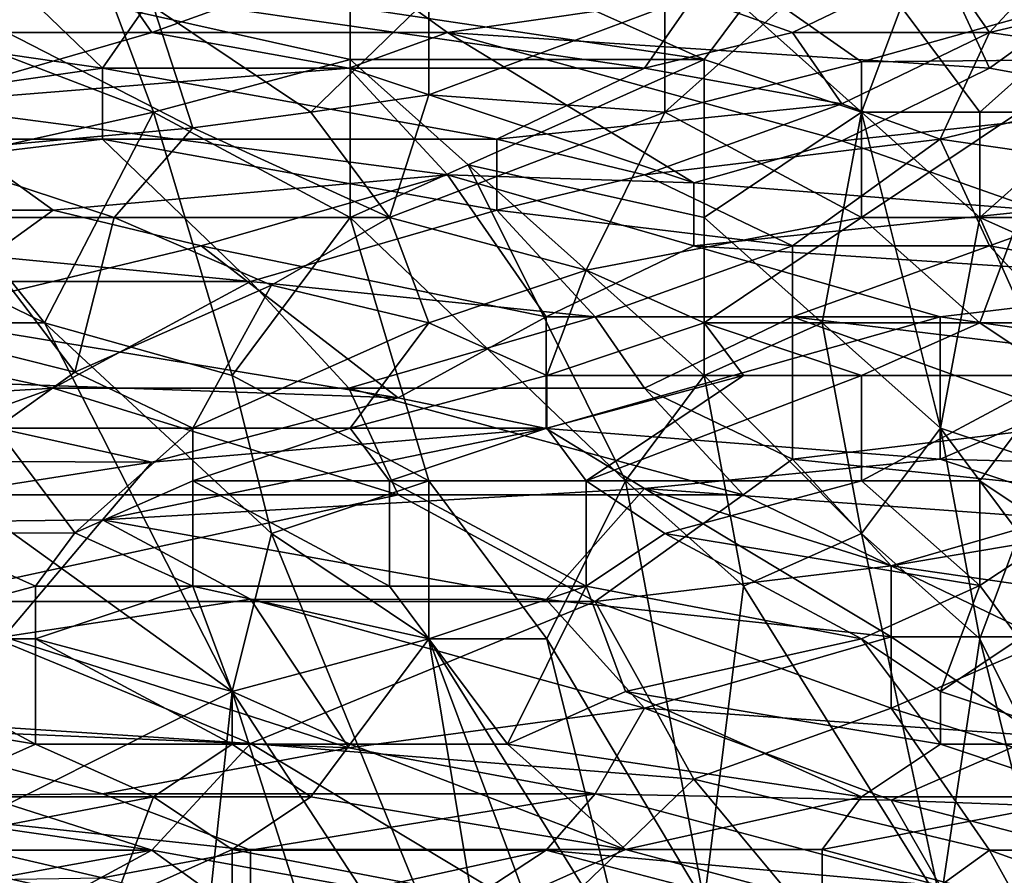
# Model space of a CAD drawing. Extents: x -0.3 to 0.3, y -0.266 to 0.266.
# Tile 355 of 430: x 0.126 to 0.159, y 0.184 to 0.213. Entities that reach past the tile are written whole.
import ezdxf

# ---------------------------------------------------------------- set-up
doc = ezdxf.new("R2010")
doc.units = 0

msp = doc.modelspace()

# ---------------------------------------------------------------- linework, layer by layer
for points in [[(0.129151, 0.211441, 0.695086), (0.120875, 0.212635, 0.695411), (0.124185, 0.216218, 0.697837)], [(0.124185, 0.216218, 0.697837), (0.130806, 0.213829, 0.696507), (0.129151, 0.211441, 0.695086)], [(0.15729, 0.215023, 0.698391), (0.162256, 0.216218, 0.699687), (0.158945, 0.212635, 0.696959)], [(0.158945, 0.212635, 0.696959), (0.162256, 0.216218, 0.699687), (0.163911, 0.213829, 0.698119)], [(0.129151, 0.215041, 1.167938), (0.115909, 0.215023, 1.168213), (0.12253, 0.212635, 1.166064)], [(0.130806, 0.212635, 1.165866), (0.129151, 0.215041, 1.167938), (0.12253, 0.212635, 1.166064)], [(0.137427, 0.215023, 1.167741), (0.129151, 0.215041, 1.167938), (0.130806, 0.212635, 1.165866)], [(0.130806, 0.212635, 1.165866), (0.140738, 0.212635, 1.165625), (0.137427, 0.215023, 1.167741)], [(0.140738, 0.212635, 1.165625), (0.15729, 0.215023, 1.16721), (0.137427, 0.215023, 1.167741)], [(0.15729, 0.215023, 1.16721), (0.140738, 0.212635, 1.165625), (0.158945, 0.211441, 1.164136)], [(0.149014, 0.213829, 0.697104), (0.15729, 0.215023, 0.698391), (0.152324, 0.212635, 0.696518)], [(0.158945, 0.212635, 0.696959), (0.152324, 0.212635, 0.696518), (0.15729, 0.215023, 0.698391)], [(0.158945, 0.211441, 1.164136), (0.163911, 0.215023, 1.167074), (0.15729, 0.215023, 1.16721)], [(0.158945, 0.211441, 1.164136), (0.165566, 0.210246, 1.162949), (0.163911, 0.215023, 1.167074)], [(0.129151, 0.211441, 0.695086), (0.130806, 0.213829, 0.696507), (0.147359, 0.211441, 0.695623)], [(0.130806, 0.213829, 0.696507), (0.149014, 0.213829, 0.697104), (0.147359, 0.211441, 0.695623)], [(0.130863, 0.2135, 0.718572), (0.140113, 0.213814, 0.717763), (0.136149, 0.209962, 0.714888)], [(0.136149, 0.209962, 0.714888), (0.140113, 0.213814, 0.717763), (0.140113, 0.210539, 0.714872)], [(0.140113, 0.213814, 0.717763), (0.148041, 0.2135, 0.716192), (0.140113, 0.210539, 0.714872)], [(0.147359, 0.211441, 0.695623), (0.149014, 0.213829, 0.697104), (0.152324, 0.212635, 0.696518)], [(0.158945, 0.212635, 0.696959), (0.163911, 0.213829, 0.698119), (0.167221, 0.211441, 0.697043)], [(0.121613, 0.2135, 0.76766), (0.130863, 0.209962, 0.76831), (0.129542, 0.2135, 0.767947)], [(0.122935, 0.208193, 0.768049), (0.130863, 0.209962, 0.76831), (0.121613, 0.2135, 0.76766)], [(0.124256, 0.2135, 0.719064), (0.132185, 0.209433, 0.714872), (0.122935, 0.208597, 0.714872)], [(0.130863, 0.2135, 0.718572), (0.132185, 0.209433, 0.714872), (0.124256, 0.2135, 0.719064)], [(0.13747, 0.211731, 0.768295), (0.13747, 0.2135, 0.768085), (0.129542, 0.2135, 0.767947)], [(0.130863, 0.209962, 0.76831), (0.13747, 0.211731, 0.768295), (0.129542, 0.2135, 0.767947)], [(0.136149, 0.209962, 0.714888), (0.132185, 0.209433, 0.714872), (0.130863, 0.2135, 0.718572)], [(0.149363, 0.211731, 0.768241), (0.145399, 0.2135, 0.768086), (0.13747, 0.2135, 0.768085)], [(0.13747, 0.211731, 0.768295), (0.149363, 0.211731, 0.768241), (0.13747, 0.2135, 0.768085)], [(0.148041, 0.209962, 0.713163), (0.140113, 0.210539, 0.714872), (0.148041, 0.2135, 0.716192)], [(0.149363, 0.211731, 0.768241), (0.150684, 0.2135, 0.767955), (0.145399, 0.2135, 0.768086)], [(0.154648, 0.21165, 0.713427), (0.148041, 0.209962, 0.713163), (0.152006, 0.2135, 0.715441)], [(0.152006, 0.2135, 0.715441), (0.148041, 0.209962, 0.713163), (0.148041, 0.2135, 0.716192)], [(0.149363, 0.211731, 0.768241), (0.154648, 0.209962, 0.768215), (0.150684, 0.2135, 0.767955)], [(0.154648, 0.209962, 0.768215), (0.15597, 0.2135, 0.767635), (0.150684, 0.2135, 0.767955)], [(0.152006, 0.2135, 0.715441), (0.161255, 0.2135, 0.714003), (0.154648, 0.21165, 0.713427)], [(0.154648, 0.21165, 0.713427), (0.161255, 0.2135, 0.714003), (0.162577, 0.211731, 0.712428)], [(0.154648, 0.209962, 0.768215), (0.158613, 0.209962, 0.767872), (0.15597, 0.2135, 0.767635)], [(0.15597, 0.2135, 0.767635), (0.158613, 0.209962, 0.767872), (0.162577, 0.2135, 0.766854)], [(0.162577, 0.209962, 0.767349), (0.162577, 0.2135, 0.766854), (0.158613, 0.209962, 0.767872)], [(0.112599, 0.209052, 0.693418), (0.120875, 0.212635, 0.695411), (0.129151, 0.211441, 0.695086)], [(0.12253, 0.210246, 1.163724), (0.137427, 0.211441, 1.164592), (0.130806, 0.212635, 1.165866)], [(0.130806, 0.212635, 1.165866), (0.12253, 0.212635, 1.166064), (0.12253, 0.210246, 1.163724)], [(0.140738, 0.212635, 1.165625), (0.130806, 0.212635, 1.165866), (0.137427, 0.211441, 1.164592)], [(0.149014, 0.207592, 1.160132), (0.140738, 0.212635, 1.165625), (0.137427, 0.211441, 1.164592)], [(0.153979, 0.208999, 1.161693), (0.158945, 0.211441, 1.164136), (0.140738, 0.212635, 1.165625)], [(0.153979, 0.208999, 1.161693), (0.140738, 0.212635, 1.165625), (0.149014, 0.207592, 1.160132)], [(0.153979, 0.210246, 0.695334), (0.147359, 0.211441, 0.695623), (0.152324, 0.212635, 0.696518)], [(0.153979, 0.210246, 0.695334), (0.152324, 0.212635, 0.696518), (0.158945, 0.212635, 0.696959)], [(0.15729, 0.209052, 0.695053), (0.153979, 0.210246, 0.695334), (0.158945, 0.212635, 0.696959)], [(0.158945, 0.212635, 0.696959), (0.167221, 0.211441, 0.697043), (0.15729, 0.209052, 0.695053)], [(0.13747, 0.206424, 0.768669), (0.13747, 0.211731, 0.768295), (0.130863, 0.209962, 0.76831)], [(0.13747, 0.211731, 0.768295), (0.141434, 0.208193, 0.768628), (0.149363, 0.211731, 0.768241)], [(0.13747, 0.206424, 0.768669), (0.141434, 0.208193, 0.768628), (0.13747, 0.211731, 0.768295)], [(0.149363, 0.206424, 0.768724), (0.149363, 0.211731, 0.768241), (0.141434, 0.208193, 0.768628)], [(0.148041, 0.209962, 0.713163), (0.154648, 0.21165, 0.713427), (0.154648, 0.206424, 0.709342)], [(0.154648, 0.209962, 0.768215), (0.149363, 0.211731, 0.768241), (0.149363, 0.206424, 0.768724)], [(0.162577, 0.211731, 0.712428), (0.154648, 0.206424, 0.709342), (0.154648, 0.21165, 0.713427)], [(0.154648, 0.206424, 0.709342), (0.162577, 0.211731, 0.712428), (0.159934, 0.206424, 0.708641)], [(0.112599, 0.209052, 0.693418), (0.129151, 0.211441, 0.695086), (0.129151, 0.209052, 0.694007)], [(0.140738, 0.207858, 1.160634), (0.137427, 0.211441, 1.164592), (0.12253, 0.210246, 1.163724)], [(0.129151, 0.211441, 0.695086), (0.147359, 0.211441, 0.695623), (0.142393, 0.209052, 0.694364)], [(0.142393, 0.209052, 0.694364), (0.129151, 0.209052, 0.694007), (0.129151, 0.211441, 0.695086)], [(0.140738, 0.207858, 1.160634), (0.149014, 0.207592, 1.160132), (0.137427, 0.211441, 1.164592)], [(0.142393, 0.209052, 0.694364), (0.147359, 0.211441, 0.695623), (0.153979, 0.210246, 0.695334)], [(0.153979, 0.208999, 1.161693), (0.165566, 0.210246, 1.162949), (0.158945, 0.211441, 1.164136)], [(0.167221, 0.211441, 0.697043), (0.165566, 0.207858, 0.6953), (0.15729, 0.209052, 0.695053)], [(0.136149, 0.209962, 0.714888), (0.140113, 0.210539, 0.714872), (0.138792, 0.206424, 0.711766)], [(0.138792, 0.206424, 0.711766), (0.140113, 0.210539, 0.714872), (0.148041, 0.209962, 0.713163)], [(0.127496, 0.206664, 1.159565), (0.12253, 0.210246, 1.163724), (0.114254, 0.206664, 1.159908)], [(0.140738, 0.207858, 1.160634), (0.12253, 0.210246, 1.163724), (0.127496, 0.206664, 1.159565)], [(0.147359, 0.207858, 0.694064), (0.142393, 0.209052, 0.694364), (0.153979, 0.210246, 0.695334)], [(0.153979, 0.210246, 0.695334), (0.15729, 0.209052, 0.695053), (0.147359, 0.207858, 0.694064)], [(0.165566, 0.210246, 1.162949), (0.153979, 0.208999, 1.161693), (0.1606, 0.206664, 1.159031)], [(0.1272, 0.202886, 0.768352), (0.130863, 0.209962, 0.76831), (0.122935, 0.208193, 0.768049)], [(0.1272, 0.202886, 0.768352), (0.133506, 0.201117, 0.76872), (0.130863, 0.209962, 0.76831)], [(0.133506, 0.201117, 0.76872), (0.13747, 0.206424, 0.768669), (0.130863, 0.209962, 0.76831)], [(0.136149, 0.209962, 0.714888), (0.138792, 0.206424, 0.711766), (0.132185, 0.209433, 0.714872)], [(0.145399, 0.204655, 0.709507), (0.138792, 0.206424, 0.711766), (0.148041, 0.209962, 0.713163)], [(0.145399, 0.204655, 0.709507), (0.148041, 0.209962, 0.713163), (0.154648, 0.206424, 0.709342)], [(0.153327, 0.202886, 0.76883), (0.154648, 0.209962, 0.768215), (0.149363, 0.206424, 0.768724)], [(0.153327, 0.202886, 0.76883), (0.157291, 0.199348, 0.768813), (0.154648, 0.209962, 0.768215)], [(0.158613, 0.206424, 0.768205), (0.158613, 0.209962, 0.767872), (0.154648, 0.209962, 0.768215)], [(0.157291, 0.199348, 0.768813), (0.158613, 0.206424, 0.768205), (0.154648, 0.209962, 0.768215)], [(0.158613, 0.206424, 0.768205), (0.162577, 0.209962, 0.767349), (0.158613, 0.209962, 0.767872)], [(0.162577, 0.204655, 0.767887), (0.162577, 0.209962, 0.767349), (0.158613, 0.206424, 0.768205)], [(0.122935, 0.208597, 0.714872), (0.132185, 0.209433, 0.714872), (0.129542, 0.206424, 0.712685)], [(0.132185, 0.209433, 0.714872), (0.138792, 0.206424, 0.711766), (0.129542, 0.206424, 0.712685)], [(0.109289, 0.206664, 0.692509), (0.112599, 0.209052, 0.693418), (0.129151, 0.209052, 0.694007)], [(0.134117, 0.204275, 0.692663), (0.109289, 0.206664, 0.692509), (0.129151, 0.209052, 0.694007)], [(0.142393, 0.206664, 0.6935), (0.129151, 0.209052, 0.694007), (0.142393, 0.209052, 0.694364)], [(0.142393, 0.206664, 0.6935), (0.134117, 0.204275, 0.692663), (0.129151, 0.209052, 0.694007)], [(0.142393, 0.206664, 0.6935), (0.142393, 0.209052, 0.694364), (0.147359, 0.207858, 0.694064)], [(0.147359, 0.207858, 0.694064), (0.15729, 0.209052, 0.695053), (0.152324, 0.205469, 0.693584)], [(0.158945, 0.205469, 0.694034), (0.152324, 0.205469, 0.693584), (0.15729, 0.209052, 0.695053)], [(0.158945, 0.205469, 0.694034), (0.15729, 0.209052, 0.695053), (0.165566, 0.207858, 0.6953)], [(0.1606, 0.206664, 1.159031), (0.153979, 0.208999, 1.161693), (0.149014, 0.207592, 1.160132)], [(0.124256, 0.206424, 0.713044), (0.122935, 0.208597, 0.714872), (0.129542, 0.206424, 0.712685)], [(0.1272, 0.202886, 0.768352), (0.122935, 0.208193, 0.768049), (0.116328, 0.208193, 0.767655)], [(0.116328, 0.202886, 0.767621), (0.1272, 0.202886, 0.768352), (0.116328, 0.208193, 0.767655)], [(0.14672, 0.197579, 0.769252), (0.141434, 0.208193, 0.768628), (0.13747, 0.206424, 0.768669)], [(0.149363, 0.201117, 0.769061), (0.149363, 0.206424, 0.768724), (0.141434, 0.208193, 0.768628)], [(0.14672, 0.197579, 0.769252), (0.149363, 0.201117, 0.769061), (0.141434, 0.208193, 0.768628)], [(0.140738, 0.207858, 1.160634), (0.127496, 0.206664, 1.159565), (0.132462, 0.205469, 1.157929)], [(0.140738, 0.207858, 1.160634), (0.132462, 0.205469, 1.157929), (0.144048, 0.203081, 1.154534)], [(0.140738, 0.207858, 1.160634), (0.149014, 0.205469, 1.157583), (0.149014, 0.207592, 1.160132)], [(0.149014, 0.205469, 1.157583), (0.140738, 0.207858, 1.160634), (0.144048, 0.203081, 1.154534)], [(0.147359, 0.207858, 0.694064), (0.152324, 0.205469, 0.693584), (0.142393, 0.206664, 0.6935)], [(0.158945, 0.205469, 0.694034), (0.165566, 0.207858, 0.6953), (0.165566, 0.204275, 0.694286)], [(0.1606, 0.206664, 1.159031), (0.149014, 0.207592, 1.160132), (0.149014, 0.205469, 1.157583)], [(0.110944, 0.204275, 0.691975), (0.109289, 0.206664, 0.692509), (0.134117, 0.204275, 0.692663)], [(0.114254, 0.206664, 1.159908), (0.12253, 0.203081, 1.155027), (0.127496, 0.206664, 1.159565)], [(0.121613, 0.202886, 0.71056), (0.124256, 0.206424, 0.713044), (0.12822, 0.201225, 0.709091)], [(0.127496, 0.206664, 1.159565), (0.12253, 0.203081, 1.155027), (0.132462, 0.205469, 1.157929)], [(0.124256, 0.206424, 0.713044), (0.129542, 0.206424, 0.712685), (0.12822, 0.201225, 0.709091)], [(0.12822, 0.201225, 0.709091), (0.129542, 0.206424, 0.712685), (0.134827, 0.204154, 0.710536)], [(0.138792, 0.206424, 0.711766), (0.134827, 0.204154, 0.710536), (0.129542, 0.206424, 0.712685)], [(0.133506, 0.201117, 0.76872), (0.140113, 0.197579, 0.769106), (0.13747, 0.206424, 0.768669)], [(0.134117, 0.204275, 0.692663), (0.142393, 0.206664, 0.6935), (0.145703, 0.203081, 0.692781)], [(0.134827, 0.204154, 0.710536), (0.138792, 0.206424, 0.711766), (0.140113, 0.202886, 0.709028)], [(0.140113, 0.197579, 0.769106), (0.14672, 0.197579, 0.769252), (0.13747, 0.206424, 0.768669)], [(0.140113, 0.202886, 0.709028), (0.138792, 0.206424, 0.711766), (0.145399, 0.204655, 0.709507)], [(0.145703, 0.203081, 0.692781), (0.142393, 0.206664, 0.6935), (0.152324, 0.205469, 0.693584)], [(0.149363, 0.202886, 0.707722), (0.145399, 0.204655, 0.709507), (0.154648, 0.206424, 0.709342)], [(0.1606, 0.206664, 1.159031), (0.149014, 0.205469, 1.157583), (0.167221, 0.204275, 1.156183)], [(0.158613, 0.202886, 0.706414), (0.149363, 0.202886, 0.707722), (0.154648, 0.206424, 0.709342)], [(0.149363, 0.201117, 0.769061), (0.153327, 0.202886, 0.76883), (0.149363, 0.206424, 0.768724)], [(0.154648, 0.206424, 0.709342), (0.159934, 0.206424, 0.708641), (0.158613, 0.202886, 0.706414)], [(0.158613, 0.206424, 0.768205), (0.157291, 0.199348, 0.768813), (0.162577, 0.197579, 0.768445)], [(0.162577, 0.197579, 0.768445), (0.162577, 0.204655, 0.767887), (0.158613, 0.206424, 0.768205)], [(0.161255, 0.202886, 0.706125), (0.158613, 0.202886, 0.706414), (0.159934, 0.206424, 0.708641)], [(0.12253, 0.203081, 1.155027), (0.139082, 0.200359, 1.150764), (0.132462, 0.205469, 1.157929)], [(0.139082, 0.200359, 1.150764), (0.144048, 0.203081, 1.154534), (0.132462, 0.205469, 1.157929)], [(0.149014, 0.205469, 1.157583), (0.144048, 0.203081, 1.154534), (0.15729, 0.203081, 1.154491)], [(0.145703, 0.203081, 0.692781), (0.152324, 0.205469, 0.693584), (0.152324, 0.203081, 0.693095)], [(0.149014, 0.205469, 1.157583), (0.15729, 0.203081, 1.154491), (0.167221, 0.204275, 1.156183)], [(0.152324, 0.203081, 0.693095), (0.152324, 0.205469, 0.693584), (0.158945, 0.205469, 0.694034)], [(0.152324, 0.203081, 0.693095), (0.158945, 0.205469, 0.694034), (0.162256, 0.201886, 0.693506)], [(0.162256, 0.201886, 0.693506), (0.158945, 0.205469, 0.694034), (0.165566, 0.204275, 0.694286)], [(0.145399, 0.204655, 0.709507), (0.144077, 0.201117, 0.707391), (0.140113, 0.202886, 0.709028)], [(0.149363, 0.202886, 0.707722), (0.144077, 0.201117, 0.707391), (0.145399, 0.204655, 0.709507)], [(0.110944, 0.204275, 0.691975), (0.127496, 0.200692, 0.69187), (0.107633, 0.199498, 0.691151)], [(0.127496, 0.200692, 0.69187), (0.110944, 0.204275, 0.691975), (0.134117, 0.204275, 0.692663)], [(0.127496, 0.200692, 0.69187), (0.134117, 0.204275, 0.692663), (0.137427, 0.200692, 0.692122)], [(0.132185, 0.199348, 0.707677), (0.12822, 0.201225, 0.709091), (0.134827, 0.204154, 0.710536)], [(0.140113, 0.202886, 0.709028), (0.132185, 0.199348, 0.707677), (0.134827, 0.204154, 0.710536)], [(0.137427, 0.200692, 0.692122), (0.134117, 0.204275, 0.692663), (0.145703, 0.203081, 0.692781)], [(0.165566, 0.201886, 1.152978), (0.167221, 0.204275, 1.156183), (0.15729, 0.203081, 1.154491)], [(0.117565, 0.201124, 1.152326), (0.139082, 0.200359, 1.150764), (0.12253, 0.203081, 1.155027)], [(0.137427, 0.200692, 0.692122), (0.145703, 0.203081, 0.692781), (0.147359, 0.200692, 0.692452)], [(0.144048, 0.199332, 1.149203), (0.144048, 0.203081, 1.154534), (0.139082, 0.200359, 1.150764)], [(0.15729, 0.203081, 1.154491), (0.144048, 0.203081, 1.154534), (0.144048, 0.199332, 1.149203)], [(0.144048, 0.199332, 1.149203), (0.15729, 0.198304, 1.147667), (0.15729, 0.203081, 1.154491)], [(0.147359, 0.200692, 0.692452), (0.145703, 0.203081, 0.692781), (0.152324, 0.203081, 0.693095)], [(0.147359, 0.200692, 0.692452), (0.152324, 0.203081, 0.693095), (0.152324, 0.198304, 0.692389)], [(0.152324, 0.203081, 0.693095), (0.162256, 0.201886, 0.693506), (0.162256, 0.199498, 0.693146)], [(0.152324, 0.198304, 0.692389), (0.152324, 0.203081, 0.693095), (0.162256, 0.199498, 0.693146)], [(0.165566, 0.201886, 1.152978), (0.15729, 0.203081, 1.154491), (0.15729, 0.198304, 1.147667)], [(0.133506, 0.190503, 0.768874), (0.1272, 0.202886, 0.768352), (0.116328, 0.202886, 0.767621)], [(0.122935, 0.185195, 0.768043), (0.133506, 0.190503, 0.768874), (0.116328, 0.202886, 0.767621)], [(0.12822, 0.201225, 0.709091), (0.125577, 0.199348, 0.708131), (0.121613, 0.202886, 0.71056)], [(0.134827, 0.19581, 0.76889), (0.133506, 0.201117, 0.76872), (0.1272, 0.202886, 0.768352)], [(0.133506, 0.190503, 0.768874), (0.134827, 0.19581, 0.76889), (0.1272, 0.202886, 0.768352)], [(0.132185, 0.199348, 0.707677), (0.140113, 0.202886, 0.709028), (0.13747, 0.199348, 0.707168)], [(0.140113, 0.202886, 0.709028), (0.144077, 0.201117, 0.707391), (0.13747, 0.199348, 0.707168)], [(0.150684, 0.201117, 0.7064), (0.144077, 0.201117, 0.707391), (0.149363, 0.202886, 0.707722)], [(0.149363, 0.202886, 0.707722), (0.158613, 0.202886, 0.706414), (0.154648, 0.201117, 0.705861)], [(0.150684, 0.201117, 0.7064), (0.149363, 0.202886, 0.707722), (0.154648, 0.201117, 0.705861)], [(0.154648, 0.19581, 0.769181), (0.153327, 0.202886, 0.76883), (0.149363, 0.201117, 0.769061)], [(0.154648, 0.19581, 0.769181), (0.157291, 0.199348, 0.768813), (0.153327, 0.202886, 0.76883)], [(0.161255, 0.201117, 0.705037), (0.154648, 0.201117, 0.705861), (0.158613, 0.202886, 0.706414)], [(0.158613, 0.202886, 0.706414), (0.161255, 0.202886, 0.706125), (0.161255, 0.201117, 0.705037)], [(0.15729, 0.198304, 1.147667), (0.168876, 0.197995, 1.147642), (0.165566, 0.201886, 1.152978)], [(0.107633, 0.198304, 1.148319), (0.130806, 0.198203, 1.147642), (0.117565, 0.201124, 1.152326)], [(0.139082, 0.200359, 1.150764), (0.117565, 0.201124, 1.152326), (0.130806, 0.198203, 1.147642)], [(0.125577, 0.199348, 0.708131), (0.12822, 0.201225, 0.709091), (0.132185, 0.199348, 0.707677)], [(0.134827, 0.19581, 0.76889), (0.140113, 0.197579, 0.769106), (0.133506, 0.201117, 0.76872)], [(0.144077, 0.201117, 0.707391), (0.144077, 0.199348, 0.706373), (0.13747, 0.199348, 0.707168)], [(0.144077, 0.199348, 0.706373), (0.144077, 0.201117, 0.707391), (0.150684, 0.201117, 0.7064)], [(0.145399, 0.197579, 0.705262), (0.144077, 0.199348, 0.706373), (0.150684, 0.201117, 0.7064)], [(0.150684, 0.201117, 0.7064), (0.154648, 0.201117, 0.705861), (0.145399, 0.197579, 0.705262)], [(0.145399, 0.197579, 0.705262), (0.154648, 0.201117, 0.705861), (0.154648, 0.197579, 0.70397)], [(0.150684, 0.194041, 0.76938), (0.149363, 0.201117, 0.769061), (0.14672, 0.197579, 0.769252)], [(0.150684, 0.194041, 0.76938), (0.154648, 0.19581, 0.769181), (0.149363, 0.201117, 0.769061)], [(0.154648, 0.197579, 0.70397), (0.161255, 0.201117, 0.705037), (0.158613, 0.197579, 0.703445)], [(0.154648, 0.197579, 0.70397), (0.154648, 0.201117, 0.705861), (0.161255, 0.201117, 0.705037)], [(0.158613, 0.197579, 0.703445), (0.161255, 0.201117, 0.705037), (0.161255, 0.19581, 0.702299)], [(0.117565, 0.197109, 0.691238), (0.107633, 0.199498, 0.691151), (0.127496, 0.200692, 0.69187)], [(0.127496, 0.200692, 0.69187), (0.139082, 0.197109, 0.691802), (0.117565, 0.197109, 0.691238)], [(0.139082, 0.197109, 0.691802), (0.127496, 0.200692, 0.69187), (0.137427, 0.200692, 0.692122)], [(0.150669, 0.197109, 0.692191), (0.137427, 0.200692, 0.692122), (0.147359, 0.200692, 0.692452)], [(0.139082, 0.197109, 0.691802), (0.137427, 0.200692, 0.692122), (0.150669, 0.197109, 0.692191)], [(0.150669, 0.197109, 0.692191), (0.147359, 0.200692, 0.692452), (0.152324, 0.198304, 0.692389)], [(0.144048, 0.199332, 1.149203), (0.139082, 0.200359, 1.150764), (0.130806, 0.198203, 1.147642)], [(0.163911, 0.197109, 0.692959), (0.152324, 0.198304, 0.692389), (0.162256, 0.199498, 0.693146)], [(0.125577, 0.199348, 0.708131), (0.12822, 0.195834, 0.7062), (0.122935, 0.19581, 0.706517)], [(0.132185, 0.199348, 0.707677), (0.12822, 0.195834, 0.7062), (0.125577, 0.199348, 0.708131)], [(0.132185, 0.197579, 0.706711), (0.12822, 0.195834, 0.7062), (0.132185, 0.199348, 0.707677)], [(0.144048, 0.199332, 1.149203), (0.130806, 0.198203, 1.147642), (0.129151, 0.196265, 1.14452)], [(0.129151, 0.196265, 1.14452), (0.147359, 0.197317, 1.146081), (0.144048, 0.199332, 1.149203)], [(0.132185, 0.197579, 0.706711), (0.13747, 0.199348, 0.707168), (0.138792, 0.197579, 0.706074)], [(0.132185, 0.199348, 0.707677), (0.13747, 0.199348, 0.707168), (0.132185, 0.197579, 0.706711)], [(0.13747, 0.199348, 0.707168), (0.144077, 0.199348, 0.706373), (0.138792, 0.197579, 0.706074)], [(0.144077, 0.199348, 0.706373), (0.145399, 0.197579, 0.705262), (0.138792, 0.197579, 0.706074)], [(0.144048, 0.199332, 1.149203), (0.147359, 0.197317, 1.146081), (0.15729, 0.198304, 1.147667)], [(0.158613, 0.192272, 0.769136), (0.157291, 0.199348, 0.768813), (0.154648, 0.19581, 0.769181)], [(0.159934, 0.19581, 0.768826), (0.162577, 0.197579, 0.768445), (0.157291, 0.199348, 0.768813)], [(0.158613, 0.192272, 0.769136), (0.159934, 0.19581, 0.768826), (0.157291, 0.199348, 0.768813)], [(0.117565, 0.19613, 1.14452), (0.130806, 0.198203, 1.147642), (0.107633, 0.198304, 1.148319)], [(0.117565, 0.19613, 1.14452), (0.129151, 0.196265, 1.14452), (0.130806, 0.198203, 1.147642)], [(0.147359, 0.197317, 1.146081), (0.163911, 0.196118, 1.14452), (0.15729, 0.198304, 1.147667)], [(0.150669, 0.197109, 0.692191), (0.152324, 0.198304, 0.692389), (0.155635, 0.194721, 0.692255)], [(0.155635, 0.194721, 0.692255), (0.152324, 0.198304, 0.692389), (0.163911, 0.197109, 0.692959)], [(0.168876, 0.197995, 1.147642), (0.15729, 0.198304, 1.147667), (0.163911, 0.196118, 1.14452)], [(0.132185, 0.194041, 0.705158), (0.12822, 0.195834, 0.7062), (0.132185, 0.197579, 0.706711)], [(0.138792, 0.194041, 0.704519), (0.132185, 0.197579, 0.706711), (0.138792, 0.197579, 0.706074)], [(0.132185, 0.194041, 0.705158), (0.132185, 0.197579, 0.706711), (0.138792, 0.194041, 0.704519)], [(0.140113, 0.192272, 0.769243), (0.140113, 0.197579, 0.769106), (0.134827, 0.19581, 0.76889)], [(0.145399, 0.194041, 0.703707), (0.138792, 0.197579, 0.706074), (0.145399, 0.197579, 0.705262)], [(0.138792, 0.194041, 0.704519), (0.138792, 0.197579, 0.706074), (0.145399, 0.194041, 0.703707)], [(0.144077, 0.192272, 0.76939), (0.14672, 0.197579, 0.769252), (0.140113, 0.197579, 0.769106)], [(0.140113, 0.192272, 0.769243), (0.144077, 0.192272, 0.76939), (0.140113, 0.197579, 0.769106)], [(0.149363, 0.183426, 0.769755), (0.14672, 0.197579, 0.769252), (0.144077, 0.192272, 0.76939)], [(0.148041, 0.19581, 0.704089), (0.145399, 0.197579, 0.705262), (0.154648, 0.197579, 0.70397)], [(0.148041, 0.19581, 0.704089), (0.145399, 0.194041, 0.703707), (0.145399, 0.197579, 0.705262)], [(0.149363, 0.183426, 0.769755), (0.150684, 0.194041, 0.76938), (0.14672, 0.197579, 0.769252)], [(0.148041, 0.19581, 0.704089), (0.154648, 0.197579, 0.70397), (0.158613, 0.194058, 0.701864)], [(0.158613, 0.197579, 0.703445), (0.158613, 0.194058, 0.701864), (0.154648, 0.197579, 0.70397)], [(0.158613, 0.197579, 0.703445), (0.161255, 0.19581, 0.702299), (0.158613, 0.194058, 0.701864)], [(0.12253, 0.193527, 0.691165), (0.117565, 0.197109, 0.691238), (0.139082, 0.197109, 0.691802)], [(0.12253, 0.193527, 0.691165), (0.139082, 0.197109, 0.691802), (0.145703, 0.193527, 0.691789)], [(0.147359, 0.197317, 1.146081), (0.129151, 0.196265, 1.14452), (0.144048, 0.193592, 1.139836)], [(0.145703, 0.193527, 0.691789), (0.139082, 0.197109, 0.691802), (0.150669, 0.197109, 0.692191)], [(0.147359, 0.197317, 1.146081), (0.144048, 0.193592, 1.139836), (0.155635, 0.192332, 1.13782)], [(0.145703, 0.193527, 0.691789), (0.150669, 0.197109, 0.692191), (0.155635, 0.194721, 0.692255)], [(0.147359, 0.197317, 1.146081), (0.155635, 0.194721, 1.141911), (0.163911, 0.196118, 1.14452)], [(0.155635, 0.194721, 1.141911), (0.147359, 0.197317, 1.146081), (0.155635, 0.192332, 1.13782)], [(0.163911, 0.193527, 0.692633), (0.155635, 0.194721, 0.692255), (0.163911, 0.197109, 0.692959)], [(0.117565, 0.19613, 1.14452), (0.125841, 0.192332, 1.137635), (0.129151, 0.196265, 1.14452)], [(0.125841, 0.192332, 1.137635), (0.134117, 0.193597, 1.139836), (0.129151, 0.196265, 1.14452)], [(0.144048, 0.193592, 1.139836), (0.129151, 0.196265, 1.14452), (0.134117, 0.193597, 1.139836)], [(0.155635, 0.194721, 1.141911), (0.1606, 0.192332, 1.138046), (0.163911, 0.196118, 1.14452)], [(0.120292, 0.192272, 0.705345), (0.122935, 0.19581, 0.706517), (0.126899, 0.194041, 0.705572)], [(0.126899, 0.194041, 0.705572), (0.122935, 0.19581, 0.706517), (0.12822, 0.195834, 0.7062)], [(0.126899, 0.194041, 0.705572), (0.12822, 0.195834, 0.7062), (0.132185, 0.194041, 0.705158)], [(0.142756, 0.17635, 0.769707), (0.134827, 0.19581, 0.76889), (0.133506, 0.190503, 0.768874)], [(0.142756, 0.17635, 0.769707), (0.140113, 0.192272, 0.769243), (0.134827, 0.19581, 0.76889)], [(0.154648, 0.192272, 0.701746), (0.145399, 0.194041, 0.703707), (0.148041, 0.19581, 0.704089)], [(0.148041, 0.19581, 0.704089), (0.158613, 0.194058, 0.701864), (0.154648, 0.192272, 0.701746)], [(0.157291, 0.183426, 0.769632), (0.154648, 0.19581, 0.769181), (0.150684, 0.194041, 0.76938)], [(0.157291, 0.183426, 0.769632), (0.158613, 0.192272, 0.769136), (0.154648, 0.19581, 0.769181)], [(0.161255, 0.19581, 0.702299), (0.159934, 0.192272, 0.701009), (0.158613, 0.194058, 0.701864)], [(0.161255, 0.186964, 0.769229), (0.159934, 0.19581, 0.768826), (0.158613, 0.192272, 0.769136)], [(0.145703, 0.193527, 0.691789), (0.155635, 0.194721, 0.692255), (0.155635, 0.189944, 0.692054)], [(0.1606, 0.192332, 1.138046), (0.155635, 0.194721, 1.141911), (0.155635, 0.192332, 1.13782)], [(0.163911, 0.193527, 0.692633), (0.155635, 0.189944, 0.692054), (0.155635, 0.194721, 0.692255)], [(0.126899, 0.192272, 0.704938), (0.120292, 0.192272, 0.705345), (0.126899, 0.194041, 0.705572)], [(0.126899, 0.192272, 0.704938), (0.132185, 0.194041, 0.705158), (0.133506, 0.190503, 0.703868)], [(0.126899, 0.192272, 0.704938), (0.126899, 0.194041, 0.705572), (0.132185, 0.194041, 0.705158)], [(0.132185, 0.194041, 0.705158), (0.138792, 0.194041, 0.704519), (0.140113, 0.192272, 0.703715)], [(0.140113, 0.192272, 0.703715), (0.133506, 0.190503, 0.703868), (0.132185, 0.194041, 0.705158)], [(0.145399, 0.194041, 0.703707), (0.140113, 0.192272, 0.703715), (0.138792, 0.194041, 0.704519)], [(0.140113, 0.192272, 0.703715), (0.145399, 0.194041, 0.703707), (0.142756, 0.188733, 0.702373)], [(0.142756, 0.188733, 0.702373), (0.145399, 0.194041, 0.703707), (0.14672, 0.190503, 0.702326)], [(0.14672, 0.190503, 0.702326), (0.145399, 0.194041, 0.703707), (0.154648, 0.192272, 0.701746)], [(0.149363, 0.183426, 0.769755), (0.157291, 0.183426, 0.769632), (0.150684, 0.194041, 0.76938)], [(0.158613, 0.194058, 0.701864), (0.157291, 0.190503, 0.700766), (0.154648, 0.192272, 0.701746)], [(0.157291, 0.190503, 0.700766), (0.158613, 0.194058, 0.701864), (0.159934, 0.192272, 0.701009)], [(0.134117, 0.18875, 0.691381), (0.115909, 0.189944, 0.690955), (0.12253, 0.193527, 0.691165)], [(0.134117, 0.18875, 0.691381), (0.12253, 0.193527, 0.691165), (0.145703, 0.193527, 0.691789)], [(0.125841, 0.192332, 1.137635), (0.137427, 0.188605, 1.130469), (0.134117, 0.193597, 1.139836)], [(0.144048, 0.193592, 1.139836), (0.134117, 0.193597, 1.139836), (0.147359, 0.189944, 1.133167)], [(0.134117, 0.193597, 1.139836), (0.137427, 0.188605, 1.130469), (0.147359, 0.189944, 1.133167)], [(0.149014, 0.187555, 0.691819), (0.134117, 0.18875, 0.691381), (0.145703, 0.193527, 0.691789)], [(0.155635, 0.192332, 1.13782), (0.144048, 0.193592, 1.139836), (0.147359, 0.189944, 1.133167)], [(0.149014, 0.187555, 0.691819), (0.145703, 0.193527, 0.691789), (0.155635, 0.189944, 0.692054)], [(0.155635, 0.189944, 0.692054), (0.163911, 0.193527, 0.692633), (0.170532, 0.185167, 0.692827)], [(0.116328, 0.190503, 0.705018), (0.120292, 0.192272, 0.705345), (0.126899, 0.188733, 0.703984)], [(0.120292, 0.192272, 0.705345), (0.126899, 0.192272, 0.704938), (0.126899, 0.188733, 0.703984)], [(0.137427, 0.188605, 1.130469), (0.125841, 0.192332, 1.137635), (0.120875, 0.189306, 1.13203)], [(0.133506, 0.188733, 0.703407), (0.126899, 0.192272, 0.704938), (0.133506, 0.190503, 0.703868)], [(0.126899, 0.188733, 0.703984), (0.126899, 0.192272, 0.704938), (0.133506, 0.188733, 0.703407)], [(0.133506, 0.190503, 0.703868), (0.140113, 0.192272, 0.703715), (0.13747, 0.188733, 0.703002)], [(0.13747, 0.188733, 0.703002), (0.140113, 0.192272, 0.703715), (0.142756, 0.188733, 0.702373)], [(0.140113, 0.192272, 0.769243), (0.14672, 0.181657, 0.769748), (0.144077, 0.192272, 0.76939)], [(0.14672, 0.174581, 0.769925), (0.14672, 0.181657, 0.769748), (0.140113, 0.192272, 0.769243)], [(0.142756, 0.17635, 0.769707), (0.14672, 0.174581, 0.769925), (0.140113, 0.192272, 0.769243)], [(0.14672, 0.181657, 0.769748), (0.149363, 0.183426, 0.769755), (0.144077, 0.192272, 0.76939)], [(0.14672, 0.190503, 0.702326), (0.154648, 0.192272, 0.701746), (0.157291, 0.188733, 0.700279)], [(0.147359, 0.189944, 1.133167), (0.1606, 0.189012, 1.13203), (0.155635, 0.192332, 1.13782)], [(0.157291, 0.188733, 0.700279), (0.154648, 0.192272, 0.701746), (0.157291, 0.190503, 0.700766)], [(0.1606, 0.192332, 1.138046), (0.155635, 0.192332, 1.13782), (0.1606, 0.189012, 1.13203)], [(0.159934, 0.192272, 0.701009), (0.162577, 0.188733, 0.699537), (0.157291, 0.190503, 0.700766)], [(0.162577, 0.17635, 0.769686), (0.158613, 0.192272, 0.769136), (0.157291, 0.183426, 0.769632)], [(0.162577, 0.17635, 0.769686), (0.161255, 0.186964, 0.769229), (0.158613, 0.192272, 0.769136)], [(0.116328, 0.190503, 0.705018), (0.126899, 0.188733, 0.703984), (0.122935, 0.186964, 0.703937)], [(0.132185, 0.178119, 0.768903), (0.133506, 0.190503, 0.768874), (0.122935, 0.185195, 0.768043)], [(0.132185, 0.178119, 0.768903), (0.13747, 0.178119, 0.769337), (0.133506, 0.190503, 0.768874)], [(0.133506, 0.188733, 0.703407), (0.133506, 0.190503, 0.703868), (0.13747, 0.188733, 0.703002)], [(0.13747, 0.178119, 0.769337), (0.142756, 0.17635, 0.769707), (0.133506, 0.190503, 0.768874)], [(0.154648, 0.186964, 0.700256), (0.142756, 0.188733, 0.702373), (0.14672, 0.190503, 0.702326)], [(0.154648, 0.186964, 0.700256), (0.14672, 0.190503, 0.702326), (0.157291, 0.188733, 0.700279)], [(0.157291, 0.188733, 0.700279), (0.157291, 0.190503, 0.700766), (0.162577, 0.188733, 0.699537)], [(0.130806, 0.185167, 0.691396), (0.114254, 0.187555, 0.690947), (0.115909, 0.189944, 0.690955)], [(0.130806, 0.185167, 0.691396), (0.115909, 0.189944, 0.690955), (0.134117, 0.18875, 0.691381)], [(0.147359, 0.189944, 1.133167), (0.137427, 0.188605, 1.130469), (0.145703, 0.187063, 1.127346)], [(0.147359, 0.189944, 1.133167), (0.145703, 0.187063, 1.127346), (0.155635, 0.186851, 1.127346)], [(0.1606, 0.189012, 1.13203), (0.147359, 0.189944, 1.133167), (0.155635, 0.186851, 1.127346)], [(0.149014, 0.187555, 0.691819), (0.155635, 0.189944, 0.692054), (0.158945, 0.185167, 0.692235)], [(0.158945, 0.185167, 0.692235), (0.155635, 0.189944, 0.692054), (0.170532, 0.185167, 0.692827)], [(0.120875, 0.189306, 1.13203), (0.117565, 0.186939, 1.127346), (0.129151, 0.187066, 1.127346)], [(0.120875, 0.189306, 1.13203), (0.129151, 0.187066, 1.127346), (0.137427, 0.188605, 1.130469)], [(0.1606, 0.189012, 1.13203), (0.155635, 0.186851, 1.127346), (0.162256, 0.186598, 1.127346)], [(0.122935, 0.186964, 0.703937), (0.126899, 0.188733, 0.703984), (0.130863, 0.186964, 0.703281)], [(0.130863, 0.186964, 0.703281), (0.126899, 0.188733, 0.703984), (0.133506, 0.188733, 0.703407)], [(0.129151, 0.187066, 1.127346), (0.145703, 0.187063, 1.127346), (0.137427, 0.188605, 1.130469)], [(0.130806, 0.185167, 0.691396), (0.134117, 0.18875, 0.691381), (0.144048, 0.182778, 0.69191)], [(0.130863, 0.186964, 0.703281), (0.133506, 0.188733, 0.703407), (0.136149, 0.186964, 0.702759)], [(0.136149, 0.186964, 0.702759), (0.133506, 0.188733, 0.703407), (0.13747, 0.188733, 0.703002)], [(0.144048, 0.182778, 0.69191), (0.134117, 0.18875, 0.691381), (0.149014, 0.187555, 0.691819)], [(0.136149, 0.186964, 0.702759), (0.13747, 0.188733, 0.703002), (0.14672, 0.185195, 0.70112)], [(0.14672, 0.185195, 0.70112), (0.13747, 0.188733, 0.703002), (0.142756, 0.188733, 0.702373)], [(0.14672, 0.185195, 0.70112), (0.142756, 0.188733, 0.702373), (0.154648, 0.186964, 0.700256)], [(0.154648, 0.186964, 0.700256), (0.157291, 0.188733, 0.700279), (0.162577, 0.186964, 0.699092)], [(0.162577, 0.186964, 0.699092), (0.157291, 0.188733, 0.700279), (0.162577, 0.188733, 0.699537)], [(0.130806, 0.185167, 0.691396), (0.102668, 0.185167, 0.690749), (0.114254, 0.187555, 0.690947)], [(0.144048, 0.182778, 0.69191), (0.149014, 0.187555, 0.691819), (0.153979, 0.181584, 0.692275)], [(0.197558, 0.186517, 0.010433), (0.146857, 0.141068, 0.506917), (0.198438, 0.187559, 0.012)], [(0.176524, 0.1716, 0.575792), (0.198438, 0.187559, 0.012), (0.146857, 0.141068, 0.506917)], [(0.153979, 0.181584, 0.692275), (0.149014, 0.187555, 0.691819), (0.158945, 0.185167, 0.692235)], [(0.117565, 0.186939, 1.127346), (0.115909, 0.184043, 1.121101), (0.129151, 0.184238, 1.121101)], [(0.117565, 0.186939, 1.127346), (0.134117, 0.185167, 1.123193), (0.129151, 0.187066, 1.127346)], [(0.134117, 0.185167, 1.123193), (0.117565, 0.186939, 1.127346), (0.129151, 0.184238, 1.121101)], [(0.121613, 0.185195, 0.703806), (0.122935, 0.186964, 0.703937), (0.130863, 0.186964, 0.703281)], [(0.129542, 0.183426, 0.702985), (0.121613, 0.185195, 0.703806), (0.130863, 0.186964, 0.703281)], [(0.145703, 0.187063, 1.127346), (0.129151, 0.187066, 1.127346), (0.134117, 0.185167, 1.123193)], [(0.129542, 0.183426, 0.702985), (0.130863, 0.186964, 0.703281), (0.133506, 0.185195, 0.702755)], [(0.133506, 0.185195, 0.702755), (0.130863, 0.186964, 0.703281), (0.136149, 0.186964, 0.702759)], [(0.133506, 0.185195, 0.702755), (0.136149, 0.186964, 0.702759), (0.14672, 0.185195, 0.70112)], [(0.144048, 0.185167, 1.123214), (0.145703, 0.187063, 1.127346), (0.134117, 0.185167, 1.123193)], [(0.15729, 0.183973, 1.121101), (0.145703, 0.187063, 1.127346), (0.144048, 0.185167, 1.123214)], [(0.155635, 0.186851, 1.127346), (0.145703, 0.187063, 1.127346), (0.15729, 0.183973, 1.121101)], [(0.14672, 0.185195, 0.70112), (0.154648, 0.186964, 0.700256), (0.153327, 0.185195, 0.700161)], [(0.153327, 0.185195, 0.700161), (0.154648, 0.186964, 0.700256), (0.162577, 0.186964, 0.699092)], [(0.159934, 0.183426, 0.69889), (0.153327, 0.185195, 0.700161), (0.162577, 0.186964, 0.699092)], [(0.155635, 0.186851, 1.127346), (0.165566, 0.184264, 1.122662), (0.162256, 0.186598, 1.127346)], [(0.165566, 0.184264, 1.122662), (0.155635, 0.186851, 1.127346), (0.15729, 0.183973, 1.121101)], [(0.196838, 0.185348, 0.008894), (0.146233, 0.139927, 0.50612), (0.197558, 0.186517, 0.010433)], [(0.197558, 0.186517, 0.010433), (0.146233, 0.139927, 0.50612), (0.146857, 0.141068, 0.506917)], [(0.12822, 0.172812, 0.7686), (0.122935, 0.185195, 0.768043), (0.113685, 0.174581, 0.767134)], [(0.122935, 0.183426, 0.703572), (0.121613, 0.185195, 0.703806), (0.129542, 0.183426, 0.702985)], [(0.12822, 0.172812, 0.7686), (0.132185, 0.178119, 0.768903), (0.122935, 0.185195, 0.768043)], [(0.129542, 0.183426, 0.702985), (0.133506, 0.185195, 0.702755), (0.133506, 0.183426, 0.702564)], [(0.133506, 0.185195, 0.702755), (0.14672, 0.185195, 0.70112), (0.142756, 0.183426, 0.701464)], [(0.133506, 0.183426, 0.702564), (0.133506, 0.185195, 0.702755), (0.142756, 0.183426, 0.701464)], [(0.142756, 0.183426, 0.701464), (0.14672, 0.185195, 0.70112), (0.153327, 0.183426, 0.699935)], [(0.19629, 0.184071, 0.007408), (0.145973, 0.138672, 0.505409), (0.196838, 0.185348, 0.008894)], [(0.196838, 0.185348, 0.008894), (0.145973, 0.138672, 0.505409), (0.146233, 0.139927, 0.50612)], [(0.153327, 0.183426, 0.699935), (0.14672, 0.185195, 0.70112), (0.153327, 0.185195, 0.700161)], [(0.153327, 0.183426, 0.699935), (0.153327, 0.185195, 0.700161), (0.159934, 0.183426, 0.69889)], [(0.117565, 0.182778, 0.691287), (0.102668, 0.185167, 0.690749), (0.130806, 0.185167, 0.691396)], [(0.117565, 0.182778, 0.691287), (0.130806, 0.185167, 0.691396), (0.124185, 0.181584, 0.691536)], [(0.124185, 0.181584, 0.691536), (0.130806, 0.185167, 0.691396), (0.135772, 0.181584, 0.691783)], [(0.134117, 0.185167, 1.123193), (0.129151, 0.184238, 1.121101), (0.134117, 0.183, 1.117979)], [(0.135772, 0.181584, 0.691783), (0.130806, 0.185167, 0.691396), (0.144048, 0.182778, 0.69191)], [(0.144048, 0.185167, 1.123214), (0.134117, 0.185167, 1.123193), (0.134117, 0.183, 1.117979)], [(0.134117, 0.183, 1.117979), (0.140738, 0.182999, 1.117979), (0.144048, 0.185167, 1.123214)], [(0.155635, 0.182142, 1.116418), (0.144048, 0.185167, 1.123214), (0.140738, 0.182999, 1.117979)], [(0.144048, 0.185167, 1.123214), (0.155635, 0.182142, 1.116418), (0.15729, 0.183973, 1.121101)], [(0.162256, 0.179195, 0.692809), (0.153979, 0.181584, 0.692275), (0.158945, 0.185167, 0.692235)], [(0.168876, 0.181584, 0.692893), (0.158945, 0.185167, 0.692235), (0.170532, 0.185167, 0.692827)], [(0.162256, 0.179195, 0.692809), (0.158945, 0.185167, 0.692235), (0.168876, 0.181584, 0.692893)]]:
    msp.add_3dface(points)

doc.saveas('drawing.dxf')
